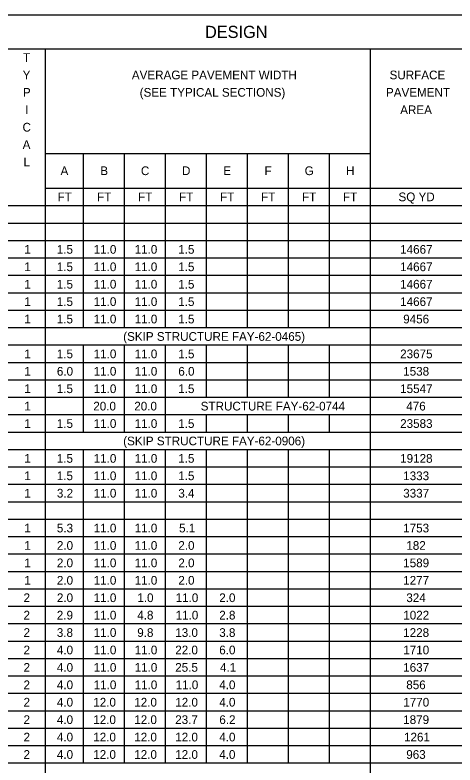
# Model space of a CAD drawing. Extents: x 12522 to 13018, y 1124 to 1902.
# Drawn here: x 12805.7 to 12812.77, y 1765.31 to 1777.37 of the extents above; entities that cross this region are included whole.
import ezdxf

# ---------------------------------------------------------------- set-up
doc = ezdxf.new("R2010")
doc.units = 0
for name, color, linetype in [('SC_Scratch1', 7, 'Continuous'), ('SH_Data', 7, 'Continuous'), ('SH_Text', 7, 'Continuous')]:
    doc.layers.add(name, color=color, linetype=linetype)

msp = doc.modelspace()

# ---------------------------------------------------------------- linework, layer by layer
at = {"layer": 'SC_Scratch1'}
msp.add_lwpolyline([(12797.224, 1777.368), (12827.724, 1777.368), (12827.724, 1756.368), (12797.224, 1756.368)], close=True, dxfattribs=at)
at = {"layer": 'SH_Data'}
for p, q in [((12797.224, 1776.824), (12827.678, 1776.824)), ((12806.184, 1776.824), (12806.184, 1756.944)), ((12811.405, 1776.824), (12811.405, 1756.944)), ((12806.184, 1775.144), (12811.405, 1775.144)), ((12806.794, 1775.144), (12806.794, 1772.344)), ((12807.452, 1775.144), (12807.452, 1772.344)), ((12808.111, 1775.144), (12808.111, 1772.344)), ((12808.77, 1775.144), (12808.77, 1772.344)), ((12809.429, 1775.144), (12809.429, 1772.344)), ((12810.088, 1775.144), (12810.088, 1772.344)), ((12810.747, 1775.144), (12810.747, 1772.344)), ((12806.184, 1774.584), (12827.678, 1774.584)), ((12797.224, 1774.304), (12827.678, 1774.304)), ((12797.224, 1774.024), (12827.678, 1774.024)), ((12797.224, 1773.744), (12827.678, 1773.744)), ((12797.224, 1773.464), (12827.678, 1773.464)), ((12797.224, 1773.184), (12827.678, 1773.184)), ((12797.224, 1772.904), (12827.678, 1772.904)), ((12797.224, 1772.624), (12827.678, 1772.624)), ((12797.224, 1772.344), (12827.678, 1772.344)), ((12797.224, 1772.064), (12827.678, 1772.064)), ((12806.794, 1772.064), (12806.794, 1770.664)), ((12807.452, 1772.064), (12807.452, 1770.664)), ((12808.111, 1772.064), (12808.111, 1770.664)), ((12808.77, 1772.064), (12808.77, 1771.224)), ((12809.429, 1772.064), (12809.429, 1771.224)), ((12810.088, 1772.064), (12810.088, 1771.224)), ((12810.747, 1772.064), (12810.747, 1771.224)), ((12797.224, 1771.784), (12827.678, 1771.784)), ((12797.224, 1771.504), (12827.678, 1771.504)), ((12797.224, 1771.224), (12827.678, 1771.224)), ((12797.224, 1770.944), (12827.678, 1770.944)), ((12808.77, 1770.944), (12808.77, 1770.664)), ((12809.429, 1770.944), (12809.429, 1770.664)), ((12810.088, 1770.944), (12810.088, 1770.664)), ((12810.747, 1770.944), (12810.747, 1770.664)), ((12797.224, 1770.664), (12827.678, 1770.664)), ((12797.224, 1770.384), (12827.678, 1770.384)), ((12806.794, 1770.384), (12806.794, 1765.344)), ((12807.452, 1770.384), (12807.452, 1765.344)), ((12808.111, 1770.384), (12808.111, 1765.344)), ((12808.77, 1770.384), (12808.77, 1765.344)), ((12809.429, 1770.384), (12809.429, 1765.344)), ((12810.088, 1770.384), (12810.088, 1765.344)), ((12810.747, 1770.384), (12810.747, 1765.344)), ((12797.224, 1770.104), (12827.678, 1770.104)), ((12797.224, 1769.824), (12827.678, 1769.824)), ((12797.224, 1769.544), (12827.678, 1769.544)), ((12797.224, 1769.264), (12827.678, 1769.264)), ((12797.224, 1768.984), (12827.678, 1768.984)), ((12797.224, 1768.704), (12827.678, 1768.704)), ((12797.224, 1768.424), (12827.678, 1768.424)), ((12797.224, 1768.144), (12827.678, 1768.144)), ((12797.224, 1767.864), (12827.678, 1767.864)), ((12797.224, 1767.584), (12827.678, 1767.584)), ((12797.224, 1767.304), (12827.678, 1767.304)), ((12797.224, 1767.024), (12827.678, 1767.024)), ((12797.224, 1766.744), (12827.678, 1766.744)), ((12797.224, 1766.464), (12827.678, 1766.464)), ((12797.224, 1766.184), (12827.678, 1766.184)), ((12797.224, 1765.904), (12827.678, 1765.904)), ((12797.224, 1765.624), (12827.678, 1765.624)), ((12797.224, 1765.344), (12827.678, 1765.344))]:
    msp.add_line(p, q, dxfattribs=at)

# ---------------------------------------------------------------- texts
at = {"layer": 'SH_Text'}
for s, height, p in [('DESIGN', 0.196, (12808.752, 1776.998)), ('T', 0.14, (12805.827, 1776.614)), ('Y', 0.14, (12805.821, 1776.334)), ('AVERAGE PAVEMENT WIDTH', 0.14, (12807.576, 1776.334)), ('SURFACE', 0.14, (12811.719, 1776.334)), ('P', 0.14, (12805.825, 1776.054)), ('(SEE TYPICAL SECTIONS)', 0.14, (12807.702, 1776.054)), ('PAVEMENT', 0.14, (12811.661, 1776.054)), ('I', 0.14, (12805.863, 1775.774)), ('AREA', 0.14, (12811.89, 1775.774)), ('C', 0.14, (12805.819, 1775.494)), ('A', 0.14, (12805.821, 1775.214)), ('L', 0.14, (12805.834, 1774.934)), ('A', 0.14, (12806.43, 1774.794)), ('B', 0.14, (12807.069, 1774.794)), ('C', 0.14, (12807.722, 1774.794)), ('D', 0.14, (12808.382, 1774.794)), ('E', 0.14, (12809.045, 1774.794)), ('F', 0.14, (12809.709, 1774.794)), ('G', 0.14, (12810.354, 1774.794)), ('H', 0.14, (12811.02, 1774.794)), ('FT', 0.14, (12806.383, 1774.374)), ('FT', 0.14, (12807.017, 1774.374)), ('FT', 0.14, (12807.676, 1774.374)), ('FT', 0.14, (12808.335, 1774.374)), ('FT', 0.14, (12808.994, 1774.374)), ('FT', 0.14, (12809.653, 1774.374)), ('FT', 0.14, (12810.311, 1774.374)), ('FT', 0.14, (12810.97, 1774.374)), ('SQ YD', 0.14, (12811.862, 1774.374)), ('1', 0.14, (12805.847, 1773.53)), ('1.5', 0.14, (12806.37, 1773.53)), ('11.0', 0.14, (12806.963, 1773.53)), ('11.0', 0.14, (12807.621, 1773.53)), ('1.5', 0.14, (12808.322, 1773.53)), ('14667', 0.14, (12811.889, 1773.53)), ('1', 0.14, (12805.847, 1773.25)), ('1.5', 0.14, (12806.37, 1773.25)), ('11.0', 0.14, (12806.963, 1773.25)), ('11.0', 0.14, (12807.621, 1773.25)), ('1.5', 0.14, (12808.322, 1773.25)), ('14667', 0.14, (12811.889, 1773.25)), ('1', 0.14, (12805.847, 1772.97)), ('1.5', 0.14, (12806.37, 1772.97)), ('11.0', 0.14, (12806.963, 1772.97)), ('11.0', 0.14, (12807.621, 1772.97)), ('1.5', 0.14, (12808.322, 1772.97)), ('14667', 0.14, (12811.889, 1772.97)), ('1', 0.14, (12805.847, 1772.69)), ('1.5', 0.14, (12806.37, 1772.69)), ('11.0', 0.14, (12806.963, 1772.69)), ('11.0', 0.14, (12807.621, 1772.69)), ('1.5', 0.14, (12808.322, 1772.69)), ('14667', 0.14, (12811.889, 1772.69)), ('1', 0.14, (12805.847, 1772.41)), ('1.5', 0.14, (12806.37, 1772.41)), ('11.0', 0.14, (12806.963, 1772.41)), ('11.0', 0.14, (12807.621, 1772.41)), ('1.5', 0.14, (12808.322, 1772.41)), ('9456', 0.14, (12811.938, 1772.41)), ('(SKIP STRUCTURE FAY-62-0465)', 0.14, (12807.437, 1772.13)), ('1', 0.14, (12805.847, 1771.85)), ('1.5', 0.14, (12806.37, 1771.85)), ('11.0', 0.14, (12806.963, 1771.85)), ('11.0', 0.14, (12807.621, 1771.85)), ('1.5', 0.14, (12808.322, 1771.85)), ('23675', 0.14, (12811.889, 1771.85)), ('1', 0.14, (12805.847, 1771.57)), ('6.0', 0.14, (12806.371, 1771.57)), ('11.0', 0.14, (12806.963, 1771.57)), ('11.0', 0.14, (12807.621, 1771.57)), ('6.0', 0.14, (12808.323, 1771.57)), ('1538', 0.14, (12811.938, 1771.57)), ('1', 0.14, (12805.847, 1771.29)), ('1.5', 0.14, (12806.37, 1771.29)), ('11.0', 0.14, (12806.963, 1771.29)), ('11.0', 0.14, (12807.621, 1771.29)), ('1.5', 0.14, (12808.322, 1771.29)), ('15547', 0.14, (12811.889, 1771.29)), ('1', 0.14, (12805.847, 1771.01)), ('20.0', 0.14, (12806.956, 1771.01)), ('20.0', 0.14, (12807.615, 1771.01)), ('STRUCTURE FAY-62-0744', 0.14, (12808.683, 1771.01)), ('476', 0.14, (12811.987, 1771.01)), ('1', 0.14, (12805.847, 1770.73)), ('1.5', 0.14, (12806.37, 1770.73)), ('11.0', 0.14, (12806.963, 1770.73)), ('11.0', 0.14, (12807.621, 1770.73)), ('1.5', 0.14, (12808.322, 1770.73)), ('23583', 0.14, (12811.889, 1770.73)), ('(SKIP STRUCTURE FAY-62-0906)', 0.14, (12807.437, 1770.45)), ('11.0', 0.14, (12806.963, 1770.17)), ('11.0', 0.14, (12807.621, 1770.17)), ('19128', 0.14, (12811.889, 1770.17)), ('1', 0.14, (12805.847, 1770.17)), ('1.5', 0.14, (12806.37, 1770.17)), ('1.5', 0.14, (12808.322, 1770.17)), ('1', 0.14, (12805.847, 1769.89)), ('1.5', 0.14, (12806.37, 1769.89)), ('11.0', 0.14, (12806.963, 1769.89)), ('11.0', 0.14, (12807.621, 1769.89)), ('1.5', 0.14, (12808.322, 1769.89)), ('1333', 0.14, (12811.938, 1769.89)), ('1', 0.14, (12805.847, 1769.61)), ('3.2', 0.14, (12806.371, 1769.61)), ('11.0', 0.14, (12806.963, 1769.61)), ('11.0', 0.14, (12807.621, 1769.61)), ('3.4', 0.14, (12808.323, 1769.61)), ('3337', 0.14, (12811.938, 1769.61)), ('1', 0.14, (12805.847, 1769.05)), ('5.3', 0.14, (12806.371, 1769.05)), ('11.0', 0.14, (12806.963, 1769.05)), ('11.0', 0.14, (12807.621, 1769.05)), ('5.1', 0.14, (12808.335, 1769.05)), ('1753', 0.14, (12811.938, 1769.05)), ('1', 0.14, (12805.847, 1768.77)), ('2.0', 0.14, (12806.371, 1768.77)), ('11.0', 0.14, (12806.963, 1768.77)), ('11.0', 0.14, (12807.621, 1768.77)), ('2.0', 0.14, (12808.323, 1768.77)), ('182', 0.14, (12811.988, 1768.77)), ('1', 0.14, (12805.847, 1768.49)), ('2.0', 0.14, (12806.371, 1768.49)), ('11.0', 0.14, (12806.963, 1768.49)), ('11.0', 0.14, (12807.621, 1768.49)), ('2.0', 0.14, (12808.323, 1768.49)), ('1589', 0.14, (12811.938, 1768.49)), ('1', 0.14, (12805.847, 1768.21)), ('2.0', 0.14, (12806.371, 1768.21)), ('11.0', 0.14, (12806.963, 1768.21)), ('11.0', 0.14, (12807.621, 1768.21)), ('2.0', 0.14, (12808.323, 1768.21)), ('1277', 0.14, (12811.938, 1768.21)), ('2', 0.14, (12805.835, 1767.93)), ('2.0', 0.14, (12806.371, 1767.93)), ('11.0', 0.14, (12806.963, 1767.93)), ('1.0', 0.14, (12807.664, 1767.93)), ('11.0', 0.14, (12808.28, 1767.93)), ('2.0', 0.14, (12808.981, 1767.93)), ('324', 0.14, (12811.988, 1767.93)), ('2', 0.14, (12805.835, 1767.65)), ('2.9', 0.14, (12806.37, 1767.65)), ('11.0', 0.14, (12806.963, 1767.65)), ('4.8', 0.14, (12807.663, 1767.65)), ('11.0', 0.14, (12808.28, 1767.65)), ('2.8', 0.14, (12808.981, 1767.65)), ('1022', 0.14, (12811.939, 1767.65)), ('2', 0.14, (12805.835, 1767.37)), ('3.8', 0.14, (12806.37, 1767.37)), ('11.0', 0.14, (12806.963, 1767.37)), ('9.8', 0.14, (12807.663, 1767.37)), ('13.0', 0.14, (12808.274, 1767.37)), ('3.8', 0.14, (12808.981, 1767.37)), ('1228', 0.14, (12811.938, 1767.37)), ('2', 0.14, (12805.835, 1767.09)), ('4.0', 0.14, (12806.371, 1767.09)), ('11.0', 0.14, (12806.963, 1767.09)), ('11.0', 0.14, (12807.621, 1767.09)), ('22.0', 0.14, (12808.274, 1767.09)), ('6.0', 0.14, (12808.981, 1767.09)), ('1710', 0.14, (12811.939, 1767.09)), ('2', 0.14, (12805.835, 1766.81)), ('4.0', 0.14, (12806.371, 1766.81)), ('11.0', 0.14, (12806.963, 1766.81)), ('11.0', 0.14, (12807.621, 1766.81)), ('25.5', 0.14, (12808.273, 1766.81)), ('4.1', 0.14, (12808.993, 1766.81)), ('1637', 0.14, (12811.938, 1766.81)), ('2', 0.14, (12805.835, 1766.53)), ('4.0', 0.14, (12806.371, 1766.53)), ('11.0', 0.14, (12806.963, 1766.53)), ('11.0', 0.14, (12807.621, 1766.53)), ('11.0', 0.14, (12808.28, 1766.53)), ('4.0', 0.14, (12808.981, 1766.53)), ('856', 0.14, (12811.987, 1766.53)), ('2', 0.14, (12805.835, 1766.25)), ('4.0', 0.14, (12806.371, 1766.25)), ('12.0', 0.14, (12806.956, 1766.25)), ('12.0', 0.14, (12807.615, 1766.25)), ('12.0', 0.14, (12808.274, 1766.25)), ('4.0', 0.14, (12808.981, 1766.25)), ('1770', 0.14, (12811.939, 1766.25)), ('2', 0.14, (12805.835, 1765.97)), ('4.0', 0.14, (12806.371, 1765.97)), ('12.0', 0.14, (12806.956, 1765.97)), ('12.0', 0.14, (12807.615, 1765.97)), ('23.7', 0.14, (12808.273, 1765.97)), ('6.2', 0.14, (12808.982, 1765.97)), ('1879', 0.14, (12811.938, 1765.97)), ('2', 0.14, (12805.835, 1765.69)), ('4.0', 0.14, (12806.371, 1765.69)), ('12.0', 0.14, (12806.956, 1765.69)), ('12.0', 0.14, (12807.615, 1765.69)), ('12.0', 0.14, (12808.274, 1765.69)), ('4.0', 0.14, (12808.981, 1765.69)), ('1261', 0.14, (12811.951, 1765.69)), ('2', 0.14, (12805.835, 1765.41)), ('4.0', 0.14, (12806.371, 1765.41)), ('12.0', 0.14, (12806.956, 1765.41)), ('12.0', 0.14, (12807.615, 1765.41)), ('12.0', 0.14, (12808.274, 1765.41)), ('4.0', 0.14, (12808.981, 1765.41)), ('963', 0.14, (12811.987, 1765.41))]:
    msp.add_text(s, height=height, dxfattribs=at).set_placement(p)

doc.saveas('drawing.dxf')
